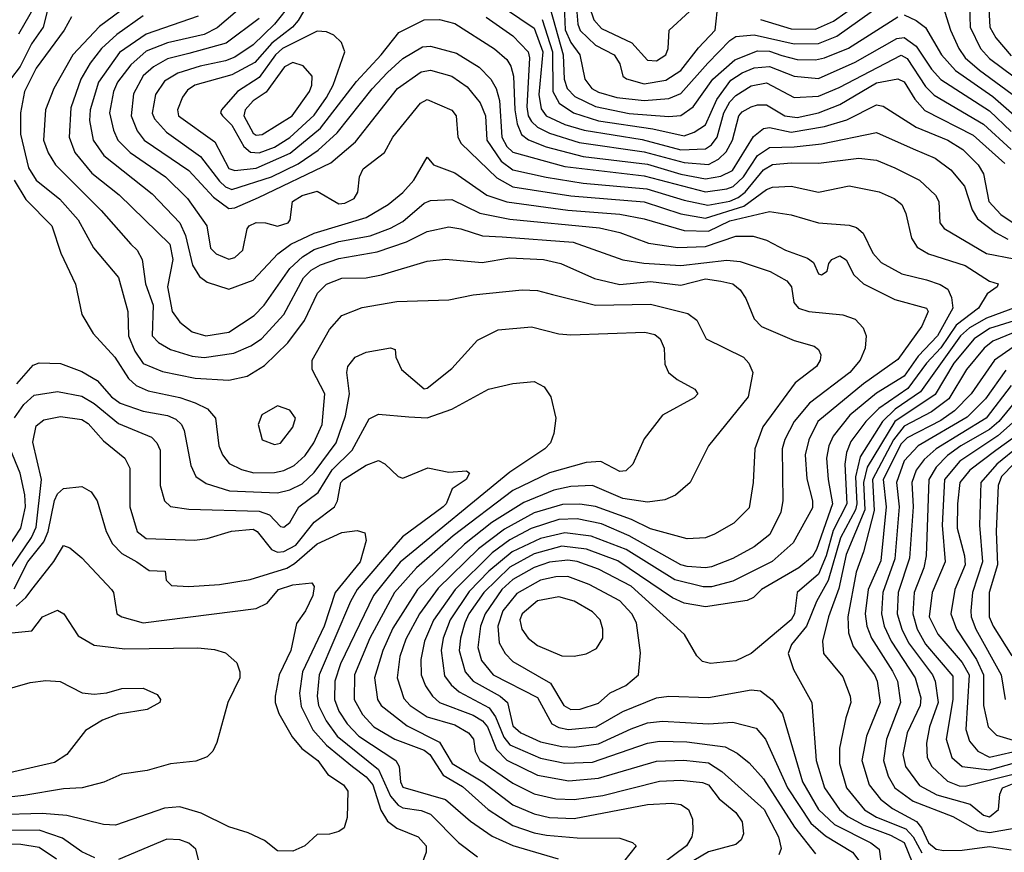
# Model space of a CAD drawing. Extents: x 501367 to 657802, y 482273 to 547541.
# Tile 635 of 656: x 620011 to 623233, y 520004 to 522730. Entities that reach past the tile are written whole.
import ezdxf

# ---------------------------------------------------------------- set-up
doc = ezdxf.new("R2010")
doc.units = 0

msp = doc.modelspace()

# ---------------------------------------------------------------- linework, layer by layer
at = {"layer": '0CON20XD'}
for points in [[(620996.1, 522853.9), (620922.5, 522727.5), (620903.8, 522705), (620836.7, 522653.3), (620780.5, 522589.5), (620705, 522549.6), (620584.2, 522515.8), (620560.5, 522499.5), (620543.5, 522476.5), (620527.1, 522435), (620530.5, 522415), (620649.9, 522329.9), (620695, 522243), (620715, 522236), (620785, 522243.7), (620896.7, 522293.3), (620994.9, 522375.1), (621112.8, 522527.2), (621194.4, 522615), (621251.8, 522688.2), (621335, 522729.4), (621385, 522730.7), (621435, 522716.8), (621565, 522634.8), (621605, 522599.1), (621618.1, 522578.1), (621627.4, 522545), (621631.8, 522435), (621638.7, 522388.7), (621653.6, 522353.6), (621676.4, 522336.4), (621733.8, 522313.8), (621855, 522282.1), (622065, 522256.5), (622175, 522223.7), (622255, 522208.9), (622305, 522217.7), (622343.5, 522236.5), (622412.1, 522347.9), (622445, 522374), (622465, 522376.5), (622535, 522361.4), (622645, 522379.7), (622717.6, 522402.4), (622815, 522450.9), (622837, 522447), (622945, 522378.3), (623048, 522335), (623096.8, 522305), (623147, 522255), (623164.8, 522224.8), (623182.6, 522135), (623222, 522092), (623265, 522063.1)], [(621843.9, 522865), (621889.4, 522729.4), (621915, 522701), (622014.4, 522654.4), (622065, 522597.1), (622095, 522595.2), (622125.9, 522615), (622133.6, 522635), (622136.5, 522695), (622203.2, 522756.8)], [(620114.9, 522814.9), (620088.4, 522705), (620049.3, 522650.7), (620013.2, 522576.8), (619981.4, 522535)], [(622435, 522730.1), (622535, 522699.9), (622615, 522698.7), (622674.6, 522725.4), (622835, 522839.6)], [(620753.8, 522785), (620657.3, 522702.7), (620615, 522681.4), (620495, 522653.7), (620425, 522626.9), (620375, 522582.4), (620331.6, 522525), (620318.1, 522495), (620305.2, 522424.8), (620318.3, 522368.3), (620332.8, 522335), (620372.2, 522295), (620488.4, 522215), (620559.7, 522145), (620624, 522055), (620635, 521981.4), (620653.9, 521963.9), (620695, 521945.9), (620715, 521951.6), (620741.8, 521975), (620755.5, 522045), (620762.5, 522055), (620785, 522065.7), (620815.3, 522065.3), (620855, 522054.2), (620890, 522065), (620896.7, 522075), (620903.9, 522135), (620935, 522154.4), (620985, 522168.5), (621055, 522126.7), (621075, 522128.9), (621105.5, 522144.5), (621117.1, 522165), (621123.5, 522215), (621135, 522241.1), (621205.3, 522294.7), (621232.2, 522345), (621323.2, 522456.8), (621345, 522468.7), (621425, 522433.8), (621439.3, 522415), (621444.7, 522345), (621455.9, 522325), (621572.6, 522212.6), (621625, 522183), (621815, 522152.7), (622055, 522133.8), (622175, 522094.1), (622255, 522080.6), (622381, 522119), (622455, 522174), (622475, 522181.9), (622535, 522185.2), (622625, 522164.7), (622725, 522185.9), (622823.8, 522166.2), (622873.1, 522145), (622897.7, 522125), (622910.8, 522095), (622928.9, 522015), (622947.5, 521985), (622985, 521963.8), (623105, 521924.8), (623185, 521873.6), (623212.5, 521865), (623210, 521855), (623177.4, 521832.6), (623148, 521785), (623075, 521730.4), (623025, 521656.1), (622978.6, 521605), (622917.5, 521522.5), (622822.6, 521457.4), (622779.5, 521415), (622731, 521349), (622716.9, 521313.1), (622711.3, 521275), (622717.4, 521145), (622672.8, 521057.2), (622650, 520975), (622625, 520915.2), (622554.8, 520855), (622546.4, 520785), (622535, 520765.7), (622404.7, 520655.3), (622355, 520630.9), (622271.9, 520621.9), (622245, 520628.8), (622227.1, 520647.1), (622187, 520717), (622011.9, 520875), (621905, 520931.2), (621835, 520956.6), (621805, 520961.1), (621745, 520954), (621695, 520936.7), (621625, 520896.8), (621588.8, 520865), (621533.8, 520785), (621519.1, 520745), (621510, 520675), (621522.2, 520632.2), (621560, 520585), (621705, 520511.2), (621752, 520425), (621775, 520412.7), (621806.6, 520406.6), (621897.3, 520415), (621985, 520465.2), (622095, 520510), (622135.4, 520515.4), (622265, 520511.2), (622405, 520536.5), (622435, 520532.5), (622473.9, 520503.9), (622507.5, 520457.5), (622572.8, 520235), (622624.6, 520144.6), (622676.8, 520095), (622795.9, 520035), (622823.5, 520015), (622833.6, 519943.6)], [(620900.6, 522785), (620845.2, 522715), (620775, 522647.5), (620715, 522607.4), (620685, 522595.1), (620602.1, 522577.9), (620528.2, 522555), (620485, 522528.7), (620455.6, 522485), (620444.3, 522424.3), (620452.4, 522405), (620491.3, 522361.3), (620602.3, 522282.3), (620665, 522200.7), (620685, 522182.3), (620705, 522174.3), (620835, 522215.6), (620922.2, 522257.7), (620987.5, 522302.5), (621050.5, 522359.5), (621165, 522503.5), (621215, 522556.7), (621265, 522602.4), (621329.6, 522640.4), (621355, 522643.5), (621440.5, 522620.5), (621514.6, 522574.6), (621552.6, 522535), (621570, 522505), (621581.3, 522465), (621588.6, 522345), (621605, 522315.2), (621625, 522296.5), (621795, 522249.7), (622055, 522218.4), (622255, 522166.4), (622325, 522175.6), (622346.1, 522183.9), (622379.1, 522215), (622425, 522285.5), (622465, 522311.6), (622545, 522313.3), (622635, 522323.9), (622815, 522360.4), (622935, 522307), (623006.2, 522276.2), (623058.3, 522238.3), (623102.7, 522185), (623127.9, 522107.9), (623145, 522077.5), (623203.7, 522033.7), (623245, 522011.7)], [(621792.8, 522775), (621796.2, 522696.2), (621815, 522655.6), (621844, 522615), (621860.2, 522535), (621882.9, 522505), (621905, 522492.2), (621965, 522475.4), (622055, 522465.6), (622135, 522472.1), (622175, 522487.7), (622262.8, 522587.2), (622335, 522661.7), (622355, 522674.4), (622415, 522680.1), (622545, 522651.1), (622625, 522652.1), (622685, 522675.7), (622835, 522782.3)], [(621830.4, 522795), (621837.3, 522715), (621845, 522694), (621895, 522646.4), (621956.2, 522615), (621975.3, 522585), (621984.5, 522545), (621996.6, 522536.6), (622055, 522520.2), (622125, 522532.2), (622175, 522563.5), (622232.1, 522637.9), (622287, 522695), (622296.7, 522785)], [(623181, 522785), (623185.2, 522705), (623205, 522670.7), (623255, 522611.4)], [(620061, 522775), (620007.7, 522682.3)], [(620363.5, 522775), (620272.5, 522707.5), (620185.2, 522615), (620123.3, 522505), (620095.8, 522435), (620089.3, 522335), (620103.8, 522293.9), (620128.4, 522255), (620278.1, 522105), (620375, 521995.3), (620395.9, 521975), (620411.8, 521945), (620423, 521865), (620447.8, 521795), (620444.5, 521694.5), (620465, 521673.6), (620505, 521649.8), (620575, 521628.5), (620615, 521624.2), (620712, 521638), (620767.9, 521662.1), (620802.1, 521685), (620875, 521765.3), (620939.3, 521885), (620965, 521910.2), (620995, 521927.3), (621055, 521947.6), (621180.5, 521969.5), (621276.9, 522003.1), (621345, 522036.5), (621415, 522052.1), (621455, 522045.7), (621525, 522022.8), (621589.4, 522019.4), (621822, 522002), (621985, 521943.9), (622053.1, 521933.1), (622175, 521925.2), (622325, 521942.4), (622368.8, 521938.8), (622466.7, 521905), (622520.9, 521875), (622536.6, 521855), (622544.6, 521804.6), (622560, 521785), (622593.3, 521775), (622705, 521763.8), (622745, 521749.3), (622770.8, 521720.8), (622780.6, 521695), (622777.5, 521655), (622760.8, 521615), (622727.2, 521575), (622595, 521474.3), (622545.6, 521414.4), (622514.9, 521355.1), (622506.3, 521325), (622508.7, 521155), (622501.8, 521118.2), (622466.2, 521045), (622415, 521004.3), (622345, 520966.5), (622275, 520939.3), (622254.8, 520935.2), (622195, 520940.3), (622174.7, 520945), (622005, 521040.7), (621915, 521079.4), (621835, 521095.6), (621775, 521093.5), (621685, 521064), (621615, 521027.2), (621557.5, 520985), (621435.7, 520865), (621365, 520764.7), (621336.1, 520695), (621323.8, 520635), (621324.4, 520585), (621339.4, 520549.4), (621361.6, 520515), (621385.3, 520495), (621495, 520453.3), (621525.2, 520435), (621541.5, 520415), (621571.1, 520341.1), (621605, 520306.1), (621705, 520256.4), (621807.8, 520237.8), (621905, 520247.4), (622095, 520302.5), (622184.2, 520305.8), (622265, 520296.8), (622309.2, 520269.2), (622447.5, 520145), (622493.7, 520055), (622502.8, 520017.3), (622495.6, 519995.6)], [(621600.9, 522765), (621695, 522702), (621723.1, 522625), (621710, 522485), (621717.5, 522437.5), (621734.3, 522415), (621795, 522386.8), (621857.9, 522367.9), (622047.8, 522337.8), (622175, 522304.1), (622255, 522306.8), (622275, 522319.7), (622293, 522345), (622314.8, 522424.8), (622335, 522461.2), (622355, 522481.5), (622405, 522513), (622455, 522523), (622545, 522475.6), (622625, 522480), (622692.2, 522507.8), (622895, 522613.4), (622915, 522602.5), (622975, 522511.5), (623003.1, 522483.1), (623165, 522387.6), (623255, 522305.1)], [(621746.5, 522766.5), (621789.4, 522615), (621792.4, 522535), (621802.1, 522505), (621828.2, 522478.2), (621895, 522445.9), (622005, 522422.6), (622135, 522412.6), (622175, 522416.6), (622215, 522444.8), (622279.4, 522535), (622351.2, 522598.8), (622425, 522627.8), (622465, 522626.7), (622505, 522613), (622555, 522599.6), (622615, 522598), (622644.7, 522605.3), (622722.9, 522637.1), (622885, 522739.6)], [(622905, 522745.7), (622945, 522727.4), (622975, 522704.7), (623027.2, 522615), (623073.8, 522563.8), (623195, 522477.9), (623265, 522417.7)], [(623031.8, 522775), (623056.5, 522695), (623083.8, 522635), (623104.8, 522605), (623151.6, 522565), (623275, 522473.5)], [(623118.8, 522775), (623120.8, 522705), (623155.6, 522635.6), (623185, 522602.5), (623265, 522543.1)], [(620180.8, 522739.3), (620156.9, 522695), (620065, 522570.9), (620027, 522495), (620014.1, 522425), (620013.9, 522355), (620040.3, 522245), (620065.3, 522205), (620142, 522142), (620202.2, 522075), (620253.1, 521983.1), (620335, 521886.4), (620364.7, 521774.7), (620367.3, 521695), (620387.9, 521645), (620415, 521604.8), (620478.7, 521578.7), (620585, 521556), (620695, 521550), (620755, 521562.7), (620812.3, 521597.7), (620888.2, 521671.8), (620942.6, 521745), (620985.2, 521834.8), (621015, 521864.2), (621065, 521883.2), (621144.8, 521885.2), (621195, 521894.3), (621345, 521939.7), (621405, 521945.9), (621524.7, 521934.7), (621615, 521950.6), (621725.2, 521945.2), (621781.7, 521931.7), (621892.5, 521882.5), (621975, 521862.7), (622075, 521873.2), (622175, 521860.5), (622255, 521881.2), (622305, 521874), (622345, 521864.7), (622369.2, 521845), (622387.5, 521817.5), (622415, 521750.5), (622438.2, 521725), (622545, 521679.5), (622611.3, 521661.3), (622625, 521650), (622632.6, 521632.6), (622630.9, 521615), (622618.5, 521595), (622549, 521541), (622443, 521397), (622416.9, 521325), (622410.8, 521215), (622397.6, 521132.4), (622347.9, 521082.1), (622285, 521045.4), (622255, 521033.4), (622195, 521030), (622075, 521063), (622013.4, 521093.4), (621895, 521136.3), (621844.4, 521144.4), (621786.9, 521143.1), (621695, 521115.1), (621597.7, 521062.3), (621512.6, 520997.4), (621380.7, 520869.3), (621319.2, 520785), (621275, 520701.8), (621254.8, 520645), (621246.4, 520575), (621268, 520508), (621288.8, 520485), (621345, 520447.7), (621435, 520421.3), (621480, 520395), (621495.7, 520375), (621501.4, 520335), (621516.9, 520305), (621625, 520231.2), (621695, 520196.2), (621765, 520179), (621825, 520177.3), (621919.3, 520190.7), (622105, 520237.2), (622175, 520240.2), (622245, 520233.2), (622265, 520224.7), (622299.8, 520179.8), (622354.6, 520135), (622375, 520104), (622379.5, 520065), (622371.9, 520045), (622355, 520030), (622265, 520006.2), (622163.6, 519946.4)], [(620415, 522742.6), (620328.9, 522681.1), (620279.3, 522635), (620242.2, 522587.8), (620211.2, 522535), (620178.6, 522441.4), (620172.9, 522345), (620191.6, 522295), (620247.3, 522227.3), (620336.4, 522156.4), (620502.7, 521995), (620512.4, 521945), (620494.8, 521855), (620510.5, 521775), (620535, 521740), (620575, 521708.5), (620620, 521695), (620695, 521707.2), (620778.8, 521761.2), (620811.4, 521795), (620894.8, 521915), (620936.3, 521953.7), (620975, 521977.1), (621055, 522003.4), (621157.5, 522022.5), (621225, 522047.1), (621265, 522069), (621335, 522128.8), (621355, 522137.4), (621425, 522140.9), (621516.7, 522096.7), (621615, 522077), (621908.3, 522048.3), (621975, 522033.2), (622068.3, 521998.3), (622164.3, 521984.3), (622255, 521987.3), (622355, 522021.6), (622410.8, 522020.8), (622455, 522008.4), (622516.9, 521975), (622589.5, 521949.5), (622608.6, 521935), (622625, 521898), (622635, 521894.3), (622653.6, 521906.4), (622658.3, 521931.7), (622668.8, 521945), (622695, 521956.5), (622715, 521944.2), (622740.5, 521895), (622772.2, 521865), (622875, 521814.3), (622977.9, 521785), (622983.8, 521775), (622963.4, 521726.6), (622885, 521617.5), (622772.4, 521537.6), (622623.2, 521415), (622593.3, 521355), (622581.6, 521305), (622587.3, 521227.3), (622605.3, 521154.7), (622605, 521131.4), (622542.3, 521017.7), (622473.6, 520956.4), (622345, 520892.2), (622275, 520873.5), (622247.1, 520872.9), (622155, 520896.3), (621995.5, 520995.6), (621880.8, 521039.2), (621795, 521050.1), (621715, 521031.4), (621622.5, 520987.5), (621546.5, 520925), (621482, 520858), (621419.2, 520765), (621396.6, 520705), (621390.3, 520665), (621401.7, 520581.7), (621422.6, 520552.6), (621449.2, 520529.3), (621547.3, 520477.3), (621568.1, 520448.1), (621595, 520381.3), (621615, 520355.9), (621715, 520312.4), (621795, 520296), (621885, 520299.2), (622065, 520362.1), (622105, 520367.7), (622193.8, 520366.2), (622319.1, 520349.1), (622359.2, 520329.2), (622397.6, 520297.6), (622445.2, 520245), (622546.1, 520086.1), (622615, 519998.9)], [(620595, 522740.8), (620425, 522682.4), (620337.5, 522622.5), (620269.4, 522525), (620241.3, 522435), (620239.4, 522399.4), (620251.9, 522335), (620286.2, 522285), (620445, 522159.5), (620534.9, 522064.9), (620553.5, 522023.5), (620576.7, 521926.6), (620599.7, 521889.7), (620625, 521870.3), (620695, 521847.5), (620775, 521876.9), (620856.3, 521963.7), (620898.8, 521995), (620975, 522031.1), (621145, 522082.8), (621217.3, 522125), (621265, 522163.6), (621301.2, 522205), (621345, 522280), (621364.7, 522254.7), (621435, 522228.4), (621539.2, 522155), (621605, 522133.5), (621805, 522106.5), (621975, 522093.1), (622055, 522077.9), (622185, 522040.1), (622265, 522037.6), (622335, 522071.6), (622465, 522101.9), (622535, 522091), (622625, 522064.7), (622725, 522057.6), (622749.3, 522049.3), (622771.5, 522031.5), (622802.9, 521965), (622830, 521935), (622897.8, 521897.8), (622978, 521878), (623023, 521863), (623047.8, 521847.8), (623060.4, 521820.4), (623064.8, 521785), (623014, 521695), (622951.3, 521628.7), (622905, 521563.2), (622815, 521507.4), (622727.9, 521435), (622672.9, 521367), (622659, 521335), (622651.7, 521295), (622656.7, 521225), (622671.1, 521145), (622618.2, 520995), (622605, 520972.1), (622560.3, 520935), (622438.7, 520865), (622411.8, 520838.2), (622391.6, 520828.4), (622255, 520807.8), (622185, 520820), (622147.7, 520837.7), (621968.3, 520958.3), (621866.2, 520996.1), (621785, 521006.2), (621695, 520981.3), (621615, 520937.2), (621530, 520855), (621480.7, 520785), (621467.8, 520755), (621453.4, 520705), (621449.7, 520665), (621469.1, 520595), (621495.2, 520565), (621583.8, 520515), (621607.4, 520495), (621625, 520417.9), (621651.3, 520395), (621715, 520366), (621785, 520350.7), (621825, 520348.6), (621905, 520358.9), (622011.8, 520408.2), (622065, 520427.9), (622115, 520433.5), (622265, 520424.5), (622345, 520429.8), (622420.8, 520410.8), (622451.6, 520375), (622523.7, 520215), (622599.5, 520099.5), (622648.2, 520058.2), (622736.1, 520005), (622757.3, 519977.3)], [(620795, 522733.8), (620686.6, 522653.4), (620565, 522619.4), (620495, 522601.5), (620448.8, 522575), (620415, 522545.6), (620383.3, 522486.7), (620375.5, 522415), (620395.9, 522365.9), (620418.6, 522335), (620565, 522236), (620645, 522149), (620695, 522111.4), (620715, 522113.4), (620792.5, 522147.5), (621028.8, 522261.2), (621109.5, 522330.5), (621247.6, 522505), (621325, 522559.2), (621355, 522564.4), (621424.7, 522545.3), (621475, 522510.5), (621517.4, 522457.4), (621535.1, 522415.1), (621539.7, 522335), (621587.1, 522267.1), (621625, 522238.6), (621734.3, 522214.3), (621854.9, 522194.9), (622063.4, 522176.6), (622185, 522138.7), (622263.2, 522123.2), (622335, 522135.8), (622362.1, 522147.9), (622385, 522165.7), (622445, 522238.5), (622475, 522255.5), (622535, 522261.4), (622625, 522260.3), (622756.6, 522276.6), (622815, 522269.6), (622875, 522244.8), (622955.5, 522205), (623008, 522155), (623018.7, 522135), (623022.2, 522065), (623036.3, 522046.3), (623175, 521964), (623265, 521947)], [(621537.8, 522737.8), (621625, 522677.4), (621674.8, 522625), (621679.5, 522605), (621670.5, 522445), (621675.4, 522415.4), (621686.2, 522396.2), (621705, 522378.2), (621745, 522358.1), (621842.2, 522327.8), (622055, 522296.9), (622185, 522261.8), (622265, 522256.2), (622297.3, 522272.7), (622322.8, 522297.2), (622343.4, 522335), (622364, 522415), (622375, 522427.9), (622405, 522444.4), (622425, 522451.2), (622455, 522450.8), (622515.3, 522415), (622555, 522409.8), (622625.4, 522425), (622695, 522452.3), (622815, 522523.6), (622885, 522536), (622905, 522526.8), (622939.8, 522469.8), (622973, 522433), (623131.3, 522351.3), (623235, 522258.9)], [(621720.4, 522730.4), (621754.6, 522625), (621755.6, 522495), (621776.8, 522456.8), (621823.1, 522425), (621905, 522398.3), (622082.4, 522372.4), (622185, 522349.8), (622218.6, 522361.4), (622255, 522385.3), (622292, 522468), (622338.6, 522531.4), (622375, 522555.7), (622415, 522572.4), (622465, 522576.7), (622545, 522545.1), (622625, 522537.3), (622745, 522590.9), (622881.8, 522668.2), (622905, 522672), (622945, 522643.6), (622995, 522567.8), (623025, 522533.8), (623185, 522431.4), (623255, 522364.2)], [(620795, 522294.4), (620845, 522312.7), (620895, 522344), (620975, 522417.7), (621015.1, 522475), (621036.4, 522515), (621075.6, 522625), (621064.6, 522654.6), (621039.6, 522679.6), (621015, 522690), (620985, 522692.2), (620871.4, 522635), (620848.5, 522615), (620795, 522540.6), (620723.7, 522495), (620671.5, 522435), (620668.5, 522425), (620674.5, 522415), (620705, 522384.2), (620744.5, 522314.5), (620766.6, 522296.6), (620795, 522294.4)], [(620785, 522351.3), (620805, 522353.6), (620902.4, 522415), (620959.2, 522495), (620967.2, 522515), (620968.2, 522545), (620938.6, 522578.6), (620905, 522589.5), (620877.5, 522575), (620817.2, 522492.8), (620775, 522463.8), (620749, 522435), (620745, 522414.6), (620775, 522358.2), (620785, 522351.3)], [(619993.5, 522205), (620031.1, 522141.1), (620115.8, 522055), (620145.9, 521965), (620194.1, 521864.1), (620214.7, 521765), (620252.1, 521702.1), (620322.2, 521625), (620367.2, 521555), (620392.1, 521532.1), (620431.9, 521515), (620535, 521493.3), (620585, 521476.1), (620625.5, 521455.5), (620651.9, 521425), (620662.8, 521335), (620675.3, 521305), (620697.1, 521277.1), (620737, 521257), (620776.9, 521246.9), (620845, 521247.8), (620875, 521254.4), (620909, 521271), (620945, 521302.7), (620973.6, 521345), (621001, 521405), (621010, 521505), (620967.8, 521585), (620967.8, 521615), (621024.5, 521715.5), (621065, 521761.3), (621131.8, 521788.2), (621245, 521807.4), (621415, 521812.5), (621495, 521828.9), (621654.8, 521845.2), (621705, 521843.2), (621755, 521829.8), (621895, 521795.2), (622075, 521798.8), (622197.9, 521767.9), (622226.7, 521746.7), (622257.1, 521685), (622379.1, 521625), (622397.1, 521605), (622410.4, 521575), (622395.3, 521495), (622265.3, 521334.7), (622205.5, 521215), (622156.9, 521173.1), (622121.7, 521158.3), (622065, 521150.7), (621985, 521162.8), (621885, 521204.5), (621815, 521201.7), (621759.3, 521189.3), (621661.1, 521148.9), (621556.2, 521083.8), (621466.5, 521013.5), (621312.7, 520865), (621231.7, 520738.3), (621199.4, 520665), (621171.7, 520575), (621181.5, 520505), (621194.3, 520485), (621278.5, 520418.5), (621384.5, 520364.5), (621426.8, 520295), (621527, 520235), (621625, 520160.2), (621695, 520129.8), (621745, 520118.2), (621825, 520115.1), (622065, 520160.7), (622145, 520164.8), (622175, 520160.4), (622199.2, 520145), (622212.5, 520112.5), (622213.7, 520075), (622210, 520055), (622193.5, 520025), (622107.5, 519962.5)], [(623275, 521789.4), (623175, 521752.4), (623118.8, 521721.2), (623089.8, 521695), (622958.7, 521511.3), (622875.4, 521455), (622834, 521415), (622761.6, 521298.4), (622746.1, 521233.9), (622750.9, 521145), (622746, 521125), (622696.6, 521033.4), (622656.4, 520893.6), (622618.9, 520825), (622585.5, 520745), (622536.6, 520685), (622525.2, 520655), (622542.7, 520602.7), (622603.6, 520495), (622616.9, 520305), (622644.2, 520215), (622693.7, 520145), (622721.4, 520121.4), (622772.8, 520092.8), (622860.5, 520060.5), (622905, 520036.6), (622931.6, 519971.6)], [(623265, 521744.5), (623185, 521719.1), (623134.2, 521685), (623067.6, 521605), (623006.8, 521503.2), (622875.3, 521414.7), (622784.6, 521265.4), (622772.1, 521215), (622776.3, 521125), (622715, 520979.7), (622691.7, 520868.3), (622657.3, 520775), (622638.4, 520695), (622641.8, 520655), (622705, 520578.9), (622728.4, 520515), (622730.3, 520495), (622714.6, 520444.6), (622693.5, 520345), (622694, 520295), (622717.1, 520215), (622775, 520143.8), (622815, 520119.2), (622910.8, 520080.8), (622934.3, 520055), (622962.8, 520002.8)], [(620001.8, 521538.2), (620055, 521598.7), (620075, 521606.8), (620145, 521604.1), (620215, 521578.1), (620265, 521548.6), (620311.7, 521495), (620340, 521475), (620415, 521448.8), (620495, 521433.7), (620522.4, 521422.4), (620540.7, 521405), (620549.4, 521385), (620571, 521271), (620587.9, 521235), (620621.3, 521211.3), (620698, 521188), (620855, 521181), (620895, 521191.3), (620935, 521211), (620975, 521247.3), (621047, 521345), (621077.2, 521432.8), (621090.2, 521505), (621082.1, 521575), (621085.4, 521594.6), (621108.6, 521625), (621145, 521641.1), (621225, 521656), (621240, 521650), (621242, 521625), (621260.8, 521585), (621335, 521521.9), (621345, 521523.1), (621425, 521588.1), (621508.9, 521681.1), (621576.7, 521715), (621685.4, 521724.6), (621775, 521701.8), (621815, 521698.7), (622057.1, 521707.1), (622089.1, 521699.1), (622106.7, 521685), (622119.5, 521655), (622122.6, 521602.6), (622134.2, 521575), (622162.2, 521552.2), (622220.6, 521520.6), (622230, 521505), (622217.9, 521492.1), (622114.6, 521435.4), (622055, 521357.5), (622017.8, 521275), (621995, 521252.7), (621975, 521250.8), (621913.1, 521283.1), (621865, 521280.6), (621745, 521247), (621625, 521188.2), (621429.5, 521040.5), (621309.8, 520935), (621237.5, 520855), (621157.1, 520705), (621106.8, 520585), (621105.2, 520505), (621133.3, 520455), (621170, 520415), (621239.1, 520375), (621308, 520348), (621335, 520339.2), (621353.3, 520325), (621397.1, 520257.1), (621460.2, 520220.2), (621544.5, 520144.5), (621625, 520092.3), (621695, 520068), (621735, 520060.7), (621835, 520052.1), (621975, 520050.4), (622016.3, 520036.3), (622028.8, 520025), (621986.6, 519973.4)], [(623262.3, 521705), (623195, 521677.2), (623167.5, 521655), (623109.2, 521585), (623051.2, 521488.8), (622994.2, 521445.8), (622905, 521399.3), (622870.1, 521355), (622801.2, 521225), (622807, 521123), (622772, 520988), (622748.4, 520921.6), (622720.6, 520775), (622723.1, 520723.1), (622738.2, 520678.2), (622808.7, 520585), (622817.2, 520565), (622827.2, 520495), (622782.4, 520385), (622767, 520305), (622791.2, 520225), (622828.1, 520178.1), (622867.5, 520147.4), (622945.3, 520105.3), (622961.5, 520085), (622985, 520035.2), (623009.5, 520015), (623035, 520010), (623095, 520011.8), (623185, 520023.3), (623255, 520012.6)], [(623262.5, 521657.5), (623201.2, 521615), (623124.2, 521505), (623070.2, 521449.8), (623025, 521417.3), (622915, 521360.9), (622895, 521341.4), (622836.2, 521225), (622846.1, 521135), (622828.7, 520958.7), (622787.7, 520865), (622778.2, 520785), (622782.7, 520745), (622798.1, 520705), (622867.1, 520597.1), (622883.2, 520565), (622893.5, 520495), (622847.8, 520375), (622838.1, 520305), (622853.1, 520253.1), (622874.9, 520214.9), (622935, 520171.6), (623065, 520121.9), (623145, 520075.2), (623185, 520069.6), (623265, 520083.3)], [(623237.8, 521582.3), (623170.9, 521489.1), (623111.7, 521428.3), (622950.6, 521335), (622905, 521286.1), (622880.6, 521215), (622888.6, 521135), (622875.3, 520964.7), (622835.6, 520855), (622830.9, 520785), (622840.1, 520745), (622862.6, 520695), (622941, 520575), (622959.9, 520509.9), (622957.2, 520485), (622915.2, 520395), (622901, 520325), (622909.6, 520285), (622955, 520223.2), (623012.7, 520192.7), (623121.8, 520161.8), (623165, 520126.3), (623185, 520120.3), (623213.8, 520145), (623218.6, 520195), (623227.5, 520215), (623265, 520230.9)], [(619994, 521426), (620025, 521470.2), (620058.8, 521501.2), (620135, 521512.2), (620215, 521497), (620255, 521473.7), (620335, 521408.4), (620442.8, 521362.8), (620460.3, 521345), (620471.1, 521321.1), (620470.9, 521205), (620485.3, 521155.3), (620505, 521136.2), (620565, 521128.1), (620795, 521120.5), (620828.8, 521108.8), (620865, 521070.5), (620875, 521068.9), (620895, 521084.2), (620924.1, 521135), (620987.9, 521182.1), (621033.6, 521256.4), (621098.9, 521321.1), (621155, 521423.8), (621185, 521438), (621285, 521429.5), (621345, 521426.5), (621425.1, 521454.9), (621545, 521520), (621625, 521539.2), (621695, 521545.4), (621727.6, 521527.6), (621749.1, 521495), (621765.6, 521425), (621758.5, 521375), (621747.9, 521345), (621729.1, 521325), (621615, 521248.3), (621256.4, 520953.6), (621168.4, 520845), (621061.4, 520621.4), (621042.4, 520565), (621041.1, 520505), (621055, 520466.6), (621082.3, 520425), (621121.1, 520385), (621241.7, 520305), (621252.9, 520285), (621257.1, 520235), (621265, 520217.3), (621405, 520177.7), (621486.4, 520106.4), (621557.6, 520057.6), (621625, 520026.2), (621773, 519983)], [(623255, 521532.8), (623173.6, 521425), (623009.8, 521325), (622970.4, 521289.6), (622944.3, 521255), (622930.7, 521215), (622934.6, 521135), (622923.1, 520966.9), (622885.4, 520855), (622882.2, 520785), (622897.2, 520735), (622919.7, 520689.7), (622997.8, 520585), (623006.7, 520565), (623017.1, 520495), (622988.1, 520415), (622978.1, 520361.9), (622980.8, 520315), (622996, 520285), (623047.1, 520237.2), (623085, 520222), (623105, 520221.1), (623345, 520280.7)], [(623275, 521487.4), (623214.6, 521415), (623185, 521388.5), (623090.2, 521335), (623046.6, 521303.4), (623010.3, 521265), (622985.9, 521225), (622977.1, 520975), (622969.9, 520935), (622937.9, 520855), (622933.4, 520785), (622947.9, 520735), (622975.6, 520685.6), (623065, 520580.9), (623064.6, 520504.6), (623043, 520375), (623061.3, 520315), (623095.2, 520284.8), (623185, 520274.2), (623375, 520327.5)], [(620845, 521339.1), (620865, 521343.6), (620905, 521395.6), (620913.2, 521425), (620895, 521451.5), (620855, 521465.6), (620803.4, 521436.6), (620791.5, 521405), (620804.4, 521354.4), (620845, 521339.1)], [(623328.8, 521471.2), (623212, 521368), (623087.1, 521285), (623037.8, 521225), (623029.4, 521075), (623039.1, 520955), (622996.5, 520855), (622987, 520775), (623015, 520718.2), (623095, 520625.2), (623117.7, 520585), (623106.8, 520406.8), (623118.6, 520368.6), (623146.4, 520335), (623185, 520316.1), (623375, 520359.7)], [(619965, 520909.6), (620049.3, 521035), (620065, 521069.1), (620082.4, 521225), (620053.6, 521346.4), (620065, 521400.8), (620090.4, 521419.6), (620145, 521430.9), (620215, 521421.6), (620235, 521407.8), (620285, 521350.9), (620355.6, 521295), (620371.5, 521261.5), (620371.7, 521135), (620395.3, 521055), (620425, 521031.6), (620583.9, 521026.1), (620625, 521031.1), (620704, 521056), (620775, 521062.3), (620788.4, 521055), (620835.1, 520995.1), (620855, 520986.6), (620875, 520988.9), (620915, 521010.1), (620975, 521084.8), (621040.8, 521135), (621051.6, 521155), (621062.4, 521215), (621070.3, 521225), (621145, 521271.6), (621185, 521286.5), (621206.3, 521276.3), (621250, 521235), (621265, 521228.6), (621347, 521263), (621415, 521248.6), (621473, 521253), (621482.5, 521245), (621472, 521225), (621425.9, 521194.1), (621406.4, 521145), (621396.5, 521135), (621263.5, 521036.5), (621197.8, 520962.2), (621115.5, 520865), (621093.3, 520825), (620990.7, 520585), (620984, 520515), (620989.4, 520485), (621014.4, 520434.4), (621050.5, 520385), (621185.4, 520275.4), (621225, 520188), (621249.1, 520159.1), (621265, 520149.8), (621325, 520141.2), (621355, 520129), (621446.8, 520036.8), (621509, 519989)], [(623365, 521434), (623205, 521319.6), (623120.5, 521255), (623087.6, 521215), (623079.5, 521145), (623079.2, 521065), (623103, 520975), (623104.5, 520945), (623071.6, 520865), (623057.7, 520785), (623076.9, 520735), (623141.7, 520635), (623165.4, 520585), (623165.4, 520485), (623180.4, 520415), (623207.3, 520387.3), (623261.6, 520371.6)], [(623284.1, 521335.9), (623208.2, 521275), (623156.3, 521215), (623152, 521075), (623162.1, 520955), (623128.9, 520855), (623123.3, 520795), (623124.2, 520775), (623139.9, 520735), (623223, 520585), (623235.6, 520505)], [(619945, 520960.2), (620015.2, 521065.2), (620030.2, 521135), (620027.9, 521175), (620012.6, 521245), (619979.8, 521325)], [(623265, 521277), (623223.9, 521235), (623212.6, 521205), (623206.5, 521055), (623210.2, 520945), (623183.8, 520855), (623183.6, 520775), (623196.2, 520745), (623257.9, 520647.9)], [(619992.7, 520867.3), (620038.3, 520955), (620089.6, 521020.4), (620103.9, 521055), (620125, 521155.4), (620135, 521177.8), (620155, 521194.7), (620215, 521202.3), (620244.8, 521184.8), (620265, 521154.3), (620293.9, 521055), (620314.5, 521014.5), (620345, 520982.9), (620394.8, 520954.8), (620435, 520926.7), (620487.5, 520925), (620490, 520895), (620507.5, 520877.5), (620564.7, 520874.7), (620665, 520881), (620765, 520896.9), (620885, 520934), (620910.8, 520949.2), (620985, 521014.1), (621065, 521051.2), (621115, 521057.5), (621140, 521050), (621145.4, 521025), (621125.2, 520955), (621043.6, 520855), (621007.6, 520745), (620936.6, 520595), (620927, 520525), (620931.7, 520481.7), (620970.7, 520405), (621014.9, 520354.9), (621100.2, 520285), (621145, 520251.1), (621167.2, 520225), (621192.5, 520142.5), (621215, 520106.3), (621245, 520083.9), (621314.5, 520055), (621340.7, 520025), (621341.1, 520005), (621289.4, 519865)], [(619999.5, 520810.5), (620031.6, 520838.4), (620055, 520869.6), (620123.4, 520956.6), (620155, 521008.8), (620175, 521001.2), (620215, 520968.6), (620311.8, 520865), (620318.5, 520855), (620329.4, 520785), (620345, 520774.7), (620415, 520755.7), (620785, 520801.9), (620820.5, 520819.5), (620857.7, 520865), (620905, 520880.2), (620966.8, 520886.8), (620974.5, 520874.5), (620970.8, 520845), (620946.4, 520795), (620917.2, 520752.8), (620898.7, 520665), (620860.3, 520585), (620846.8, 520515), (620846.8, 520495), (620858.7, 520458.7), (620902.6, 520382.6), (620934.1, 520344.1), (620986.2, 520305), (621019.5, 520259.5), (621071.2, 520225), (621084.6, 520205), (621082.2, 520117.8), (621072.5, 520085), (621055, 520072.5), (621025, 520063.8), (620985, 520062.5), (620944.1, 520025.9), (620905, 520008.6), (620855, 520009.2), (620812.7, 520042.7), (620758.5, 520068.5), (620695, 520087.7), (620605, 520132), (620535, 520152.7), (620485, 520148.4), (620325, 520093.3), (620285, 520095.3), (620165, 520124.3), (620085, 520131.3), (619785, 520122.2)], [(621815, 520472.1), (621845, 520473.3), (621905, 520493), (621943.4, 520526.6), (621995, 520550.2), (622035.9, 520585), (622042.3, 520657.7), (622029.2, 520755), (622014.3, 520785), (621975, 520827.1), (621875, 520881.3), (621805, 520907), (621765, 520906.2), (621715, 520895.6), (621638.3, 520851.7), (621591.6, 520795), (621575.8, 520745), (621580.4, 520690.4), (621600, 520655), (621625, 520628.9), (621748.3, 520558.3), (621791.2, 520485), (621815, 520472.1)], [(621825, 520646.3), (621865, 520654.3), (621898.7, 520671.3), (621918.9, 520705), (621919.3, 520735), (621911.1, 520765), (621885, 520791.1), (621825, 520826.2), (621775, 520841.1), (621705, 520827.6), (621654.8, 520785), (621648.1, 520765), (621654.2, 520735), (621675.5, 520705.5), (621705, 520681.2), (621785, 520647.3), (621825, 520646.3)], [(619985, 520722.8), (620050.7, 520729.3), (620085.7, 520775), (620135, 520796.6), (620155.2, 520785.2), (620202.8, 520712.7), (620255, 520682.7), (620355, 520670.2), (620594.2, 520674.2), (620648.1, 520668.1), (620685, 520657.1), (620721.2, 520625), (620731.6, 520595), (620731.2, 520575), (620692.5, 520495), (620656.3, 520363.7), (620642.9, 520335), (620625, 520317.1), (620587.2, 520302.8), (620505, 520293.9), (620428.3, 520271.7), (620345, 520259.6), (620286.5, 520233.5), (620215.3, 520215.3), (620155, 520212.4), (620025, 520190), (619705, 520155.3)], [(619905, 520519.8), (620045, 520560), (620096.6, 520566.6), (620143.4, 520563.4), (620216.1, 520526.1), (620255, 520521.5), (620295.9, 520525.9), (620345, 520540), (620415, 520541.4), (620460.6, 520520.6), (620472, 520505), (620470, 520495), (620427.8, 520472.2), (620333.2, 520456.8), (620282.6, 520437.4), (620226.6, 520403.4), (620165.3, 520324.7), (620125, 520298.7), (619885.7, 520244.3)], [(620256.6, 519986.6), (620215, 520006.1), (620150.8, 520050.8), (620075, 520077), (619785, 520076.1), (619695, 520064.4), (619585, 520022.4), (619495, 520002.3)], [(620603.3, 519955), (620587.7, 520015), (620564.8, 520034.8), (620535, 520045.2), (620492.4, 520047.6), (620335, 519980.7)], [(620132, 519982), (620075, 520020.5), (620015, 520029.8), (619785, 520030.7), (619715, 520023.8), (619495, 519963.9)]]:
    msp.add_lwpolyline(points, dxfattribs=at)

doc.saveas('drawing.dxf')
